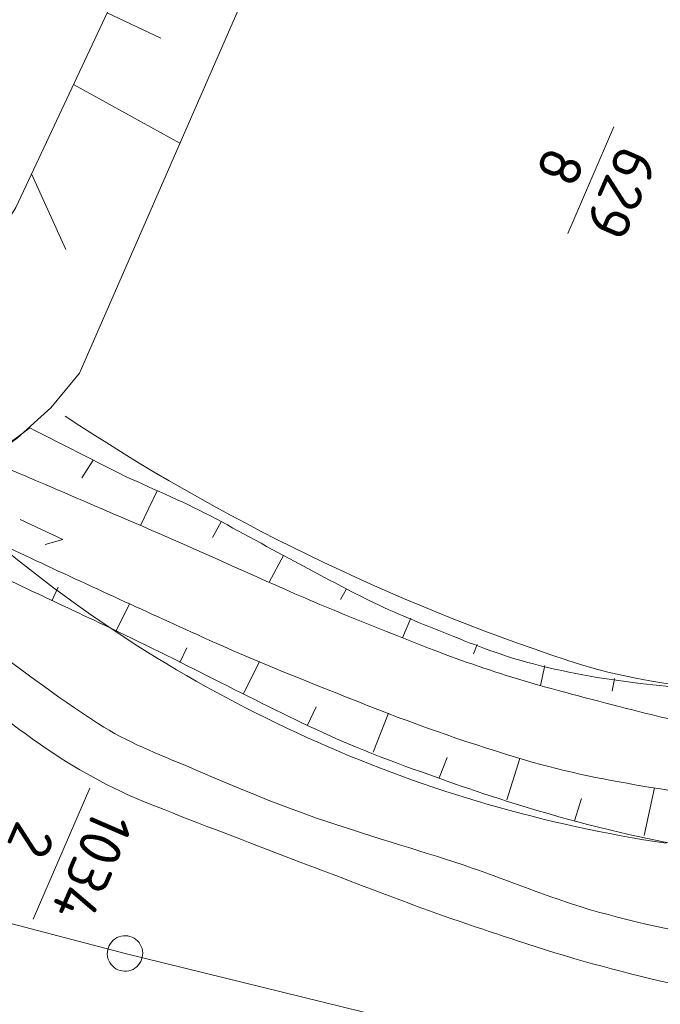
# Model space of a CAD drawing. Header units: metres. Extents: x 3425540 to 3446143, y 5432760 to 5444637.
# Tile 512 of 656: x 3436979 to 3437006, y 5443799 to 5443841. Entities that reach past the tile are written whole.
import ezdxf
from ezdxf.enums import TextEntityAlignment as Align

# ---------------------------------------------------------------- set-up
doc = ezdxf.new("R2010")
doc.units = ezdxf.units.M
for name, color, linetype, lineweight in [('B_Bestand', 9, 'Continuous', 18), ('B_Böschung', 9, 'Continuous', 18), ('B_Flurgrenzen', 9, 'Continuous', 18)]:
    doc.layers.add(name, color=color, linetype=linetype, lineweight=lineweight)
doc.styles.get("Standard").update_dxf_attribs({"font": 'isocpeur.ttf'})

msp = doc.modelspace()

# ---------------------------------------------------------------- linework, layer by layer
at = {"layer": 'B_Bestand'}
for points, knots in [([(3436972.15, 5443819.514), (3436973.026, 5443818.63), (3436973.903, 5443817.745), (3436974.779, 5443816.86), (3436975.558, 5443816.074), (3436976.541, 5443815.523), (3436977.434, 5443814.867), (3436979.162, 5443813.599), (3436980.854, 5443812.3), (3436982.662, 5443811.132), (3436983.853, 5443810.363), (3436985.178, 5443809.855), (3436986.48, 5443809.305), (3436988.267, 5443808.55), (3436990.043, 5443807.781), (3436991.875, 5443807.147), (3436993.935, 5443806.434), (3436996.034, 5443805.844), (3436998.099, 5443805.154), (3436999.741, 5443804.606), (3437001.338, 5443803.93), (3437002.996, 5443803.411), (3437005.089, 5443802.757), (3437007.237, 5443802.353), (3437009.386, 5443801.916), (3437010.681, 5443801.653), (3437011.971, 5443801.42), (3437013.286, 5443801.252), (3437015.136, 5443801.016), (3437016.995, 5443800.948), (3437018.846, 5443801.003), (3437020.286, 5443801.046), (3437021.724, 5443801.177), (3437023.162, 5443801.335), (3437024.055, 5443801.433), (3437024.969, 5443801.462), (3437025.817, 5443801.75), (3437027.2, 5443802.221), (3437028.584, 5443802.692), (3437029.967, 5443803.162)], [0, 0, 0, 0, 0.059541, 0.059541, 0.059541, 0.112454, 0.112454, 0.112454, 0.214861, 0.214861, 0.214861, 0.282323, 0.282323, 0.282323, 0.374936, 0.374936, 0.374936, 0.479099, 0.479099, 0.479099, 0.561947, 0.561947, 0.561947, 0.666544, 0.666544, 0.666544, 0.729599, 0.729599, 0.729599, 0.818306, 0.818306, 0.818306, 0.887301, 0.887301, 0.887301, 0.930131, 0.930131, 0.930131, 1, 1, 1, 1]), ([(3436971.383, 5443817.709), (3436972.321, 5443816.817), (3436973.26, 5443815.925), (3436974.198, 5443815.033), (3436975.238, 5443814.045), (3436976.396, 5443813.193), (3436977.517, 5443812.294), (3436978.49, 5443811.514), (3436979.47, 5443810.757), (3436980.505, 5443810.052), (3436981.935, 5443809.078), (3436983.467, 5443808.272), (3436985.07, 5443807.645), (3436987.004, 5443806.889), (3436988.939, 5443806.142), (3436990.879, 5443805.403), (3436992.483, 5443804.793), (3436994.087, 5443804.182), (3436995.693, 5443803.577), (3436997.363, 5443802.948), (3436999.057, 5443802.391), (3437000.755, 5443801.833), (3437002.855, 5443801.143), (3437004.982, 5443800.584), (3437007.145, 5443800.09), (3437008.927, 5443799.684), (3437010.722, 5443799.363), (3437012.539, 5443799.26), (3437013.95, 5443799.18), (3437015.361, 5443799.138), (3437016.772, 5443799.094), (3437018.237, 5443799.049), (3437019.705, 5443799.088), (3437021.17, 5443799.011), (3437021.788, 5443798.979), (3437022.38, 5443798.742), (3437022.996, 5443798.679), (3437023.514, 5443798.627), (3437024.031, 5443798.574), (3437024.549, 5443798.521)], [0, 0, 0, 0, 0.067028, 0.067028, 0.067028, 0.141291, 0.141291, 0.141291, 0.205758, 0.205758, 0.205758, 0.294819, 0.294819, 0.294819, 0.402275, 0.402275, 0.402275, 0.491129, 0.491129, 0.491129, 0.583526, 0.583526, 0.583526, 0.69783, 0.69783, 0.69783, 0.792013, 0.792013, 0.792013, 0.86512, 0.86512, 0.86512, 0.941032, 0.941032, 0.941032, 0.973061, 0.973061, 0.973061, 1, 1, 1, 1])]:
    msp.add_open_spline(points, degree=3, knots=knots, dxfattribs=at)
at = {"layer": 'B_Böschung'}
for p, q in [((3436983.03, 5443841.168), (3436985.298, 5443840.087)), ((3436981.611, 5443838.14), (3436986.105, 5443835.659)), ((3436979.838, 5443834.355), (3436981.291, 5443831.158)), ((3436979.763, 5443823.63), (3436977.964, 5443822.286)), ((3436982.438, 5443822.272), (3436981.968, 5443821.521)), ((3436985.142, 5443820.974), (3436984.436, 5443819.51)), ((3436987.84, 5443819.663), (3436987.483, 5443818.995)), ((3436990.479, 5443818.238), (3436989.871, 5443817.11)), ((3436980.694, 5443816.328), (3436980.959, 5443816.898)), ((3436993.132, 5443816.837), (3436992.89, 5443816.378)), ((3436983.409, 5443815.052), (3436983.971, 5443816.199)), ((3436995.857, 5443815.586), (3436995.495, 5443814.767)), ((3436986.099, 5443813.725), (3436986.402, 5443814.339)), ((3436998.647, 5443814.485), (3436998.501, 5443814.084)), ((3436988.791, 5443812.401), (3436989.459, 5443813.762)), ((3437001.504, 5443813.594), (3437001.332, 5443812.752)), ((3437004.453, 5443813.041), (3437004.351, 5443812.502)), ((3436991.485, 5443811.079), (3436991.863, 5443811.848)), ((3436994.256, 5443809.935), (3436994.908, 5443811.575)), ((3436997.053, 5443808.851), (3436997.384, 5443809.702)), ((3436999.903, 5443807.916), (3437000.461, 5443809.67)), ((3437005.704, 5443806.415), (3437006.137, 5443808.425)), ((3437002.768, 5443807.026), (3437003.064, 5443807.977))]:
    msp.add_line(p, q, dxfattribs=at)
for points in [[(3436977.252, 5443831.363), (3436977.664, 5443831.399), (3436978.624, 5443832.058), (3436979.173, 5443832.936), (3436983.042, 5443841.195), (3436990.994, 5443858.984), (3436992.256, 5443861.235), (3436993.707, 5443862.767), (3436994.256, 5443863.124), (3436995.765, 5443863.673), (3436996.296, 5443863.723)], [(3436974.177, 5443824.016), (3436977.964, 5443822.286), (3436979.226, 5443823.192), (3436980.653, 5443824.482), (3436981.86, 5443825.937), (3436994.995, 5443856.019), (3436995.873, 5443857.254), (3436996.669, 5443858.242), (3436997.547, 5443858.819), (3436997.711, 5443858.887)]]:
    msp.add_lwpolyline(points, dxfattribs=at)
for points, knots in [([(3436979.763, 5443823.63), (3436980.945, 5443823.031), (3436982.126, 5443822.431), (3436983.308, 5443821.831), (3436984.57, 5443821.191), (3436985.899, 5443820.687), (3436987.154, 5443820.033), (3436988.429, 5443819.369), (3436989.681, 5443818.661), (3436990.949, 5443817.984), (3436991.928, 5443817.462), (3436992.906, 5443816.942), (3436993.895, 5443816.436), (3436994.978, 5443815.882), (3436996.113, 5443815.447), (3436997.242, 5443814.987), (3436998.391, 5443814.519), (3436999.537, 5443814.067), (3437000.738, 5443813.738), (3437002.315, 5443813.306), (3437003.917, 5443813.025), (3437005.532, 5443812.839), (3437006.98, 5443812.672), (3437008.429, 5443812.506), (3437009.877, 5443812.339), (3437010.742, 5443812.24), (3437011.608, 5443812.14), (3437012.473, 5443812.04), (3437013.735, 5443811.895), (3437015.003, 5443811.788), (3437016.269, 5443811.69), (3437017.463, 5443811.598), (3437018.666, 5443811.69), (3437019.864, 5443811.74), (3437020.823, 5443811.781), (3437021.77, 5443811.976), (3437022.706, 5443812.19), (3437022.999, 5443812.257), (3437023.142, 5443812.769), (3437023.437, 5443812.714), (3437024.375, 5443812.54), (3437025.314, 5443812.365), (3437026.252, 5443812.19)], [0, 0, 0, 0, 0.08091, 0.08091, 0.08091, 0.167318, 0.167318, 0.167318, 0.255096, 0.255096, 0.255096, 0.322829, 0.322829, 0.322829, 0.39706, 0.39706, 0.39706, 0.472618, 0.472618, 0.472618, 0.57189, 0.57189, 0.57189, 0.660906, 0.660906, 0.660906, 0.714092, 0.714092, 0.714092, 0.791678, 0.791678, 0.791678, 0.864854, 0.864854, 0.864854, 0.923417, 0.923417, 0.923417, 0.941723, 0.941723, 0.941723, 1, 1, 1, 1]), ([(3436977.964, 5443822.286), (3436980.149, 5443821.349), (3436982.334, 5443820.412), (3436984.519, 5443819.474), (3436986.677, 5443818.549), (3436988.808, 5443817.565), (3436990.961, 5443816.626), (3436992.823, 5443815.814), (3436994.71, 5443815.065), (3436996.605, 5443814.328), (3436997.838, 5443813.849), (3436999.083, 5443813.411), (3437000.35, 5443813.03), (3437001.872, 5443812.572), (3437003.406, 5443812.178), (3437004.945, 5443811.781), (3437006.07, 5443811.491), (3437007.193, 5443811.223), (3437008.335, 5443810.984), (3437010.397, 5443810.554), (3437012.482, 5443810.304), (3437014.577, 5443810.234), (3437015.587, 5443810.201), (3437016.597, 5443810.222), (3437017.607, 5443810.244), (3437018.607, 5443810.266), (3437019.605, 5443810.303), (3437020.603, 5443810.393), (3437021.8, 5443810.502), (3437023.001, 5443810.76), (3437024.099, 5443811.243), (3437024.817, 5443811.559), (3437025.534, 5443811.875), (3437026.252, 5443812.19)], [0, 0, 0, 0, 0.140562, 0.140562, 0.140562, 0.279365, 0.279365, 0.279365, 0.399455, 0.399455, 0.399455, 0.477563, 0.477563, 0.477563, 0.571401, 0.571401, 0.571401, 0.640028, 0.640028, 0.640028, 0.763922, 0.763922, 0.763922, 0.823633, 0.823633, 0.823633, 0.882747, 0.882747, 0.882747, 0.953649, 0.953649, 0.953649, 1, 1, 1, 1]), ([(3436972.877, 5443821.385), (3436975.108, 5443820.336), (3436977.338, 5443819.287), (3436979.569, 5443818.237), (3436982.056, 5443817.067), (3436984.557, 5443815.928), (3436987.06, 5443814.79), (3436989.357, 5443813.746), (3436991.704, 5443812.826), (3436994.052, 5443811.893), (3436996.232, 5443811.027), (3436998.438, 5443810.267), (3437000.694, 5443809.595), (3437002.432, 5443809.077), (3437004.197, 5443808.739), (3437005.987, 5443808.446), (3437008.129, 5443808.096), (3437010.271, 5443807.814), (3437012.429, 5443807.747), (3437014.435, 5443807.685), (3437016.446, 5443807.753), (3437018.452, 5443807.852), (3437020.054, 5443807.932), (3437021.679, 5443807.909), (3437023.246, 5443808.251), (3437025.227, 5443808.684), (3437027.208, 5443809.117), (3437029.189, 5443809.55)], [0, 0, 0, 0, 0.125236, 0.125236, 0.125236, 0.264876, 0.264876, 0.264876, 0.393041, 0.393041, 0.393041, 0.51206, 0.51206, 0.51206, 0.60378, 0.60378, 0.60378, 0.71351, 0.71351, 0.71351, 0.815521, 0.815521, 0.815521, 0.896984, 0.896984, 0.896984, 1, 1, 1, 1]), ([(3436972.506, 5443820.064), (3436973.614, 5443819.573), (3436974.721, 5443819.082), (3436975.829, 5443818.59), (3436978.212, 5443817.533), (3436980.561, 5443816.401), (3436982.92, 5443815.293), (3436986.027, 5443813.835), (3436989.044, 5443812.198), (3436992.16, 5443810.747), (3436993.959, 5443809.91), (3436995.829, 5443809.257), (3436997.703, 5443808.599), (3436999.401, 5443808.003), (3437001.106, 5443807.465), (3437002.847, 5443807.001), (3437005.329, 5443806.34), (3437007.829, 5443805.844), (3437010.368, 5443805.459), (3437012.759, 5443805.097), (3437015.152, 5443804.856), (3437017.559, 5443804.709), (3437019.754, 5443804.576), (3437021.962, 5443804.415), (3437024.151, 5443804.609), (3437026.032, 5443804.776), (3437027.913, 5443804.943), (3437029.794, 5443805.109)], [0, 0, 0, 0, 0.060337, 0.060337, 0.060337, 0.19013, 0.19013, 0.19013, 0.361049, 0.361049, 0.361049, 0.459716, 0.459716, 0.459716, 0.549119, 0.549119, 0.549119, 0.676547, 0.676547, 0.676547, 0.796548, 0.796548, 0.796548, 0.905972, 0.905972, 0.905972, 1, 1, 1, 1])]:
    msp.add_open_spline(points, degree=3, knots=knots, dxfattribs=at)
at = {"layer": 'B_Flurgrenzen'}
for p, q in [((3437004.424, 5443836.341), (3437002.476, 5443831.847)), ((3436982.305, 5443808.407), (3436979.912, 5443802.883)), ((3436976.335, 5443803.376), (3436983.785, 5443801.428)), ((3436983.785, 5443801.428), (3437022.81, 5443791.859))]:
    msp.add_line(p, q, dxfattribs=at)
for points in [[(3436979.352, 5443819.753), (3436981.166, 5443818.912), (3436980.411, 5443818.706)], [(3436983.486, 5443800.739), (3436983.576, 5443800.707), (3436983.664, 5443800.688), (3436983.762, 5443800.678), (3436983.855, 5443800.683), (3436983.946, 5443800.701), (3436984.04, 5443800.725), (3436984.126, 5443800.758), (3436984.205, 5443800.808), (3436984.281, 5443800.865), (3436984.343, 5443800.934), (3436984.4, 5443801.006), (3436984.449, 5443801.088), (3436984.486, 5443801.175), (3436984.513, 5443801.266), (3436984.527, 5443801.357), (3436984.535, 5443801.45), (3436984.524, 5443801.545), (3436984.506, 5443801.636), (3436984.472, 5443801.722), (3436984.425, 5443801.806), (3436984.376, 5443801.886), (3436984.317, 5443801.957), (3436984.242, 5443802.021), (3436984.167, 5443802.073), (3436984.083, 5443802.116), (3436983.994, 5443802.148), (3436983.906, 5443802.167), (3436983.807, 5443802.177), (3436983.715, 5443802.172), (3436983.623, 5443802.154), (3436983.53, 5443802.13), (3436983.444, 5443802.097), (3436983.365, 5443802.047), (3436983.289, 5443801.99), (3436983.226, 5443801.921), (3436983.169, 5443801.849), (3436983.121, 5443801.767), (3436983.083, 5443801.68), (3436983.057, 5443801.589), (3436983.043, 5443801.498), (3436983.035, 5443801.405), (3436983.045, 5443801.31), (3436983.064, 5443801.219), (3436983.097, 5443801.133), (3436983.144, 5443801.049), (3436983.194, 5443800.969), (3436983.253, 5443800.899), (3436983.328, 5443800.834), (3436983.402, 5443800.782), (3436983.486, 5443800.739)]]:
    msp.add_lwpolyline(points, dxfattribs=at)
for centre, radius, start, end in [((3437030.548, 5443898.501), 89.225, 236.47005, 251.65105), ((3437015.042, 5443862.63), 57.167, 230.7452, 261.5428), ((3437010.389, 5443838.126), 25.575, 251.8759, 294.8613)]:
    msp.add_arc(centre, radius, start, end, dxfattribs=at)

# ---------------------------------------------------------------- texts
for s, p in [('8', (3437002.991, 5443834.293)), ('2', (3436980.649, 5443805.844))]:
    msp.add_text(s, height=1.8, rotation=246.5614, dxfattribs=at).set_placement(p, align=Align.TOP_CENTER)
for s, p in [('629', (3437003.909, 5443833.897)), ('1034', (3436981.567, 5443805.447))]:
    msp.add_text(s, height=1.8, rotation=246.5614, dxfattribs=at).set_placement(p, align=Align.CENTER)

doc.saveas('drawing.dxf')
